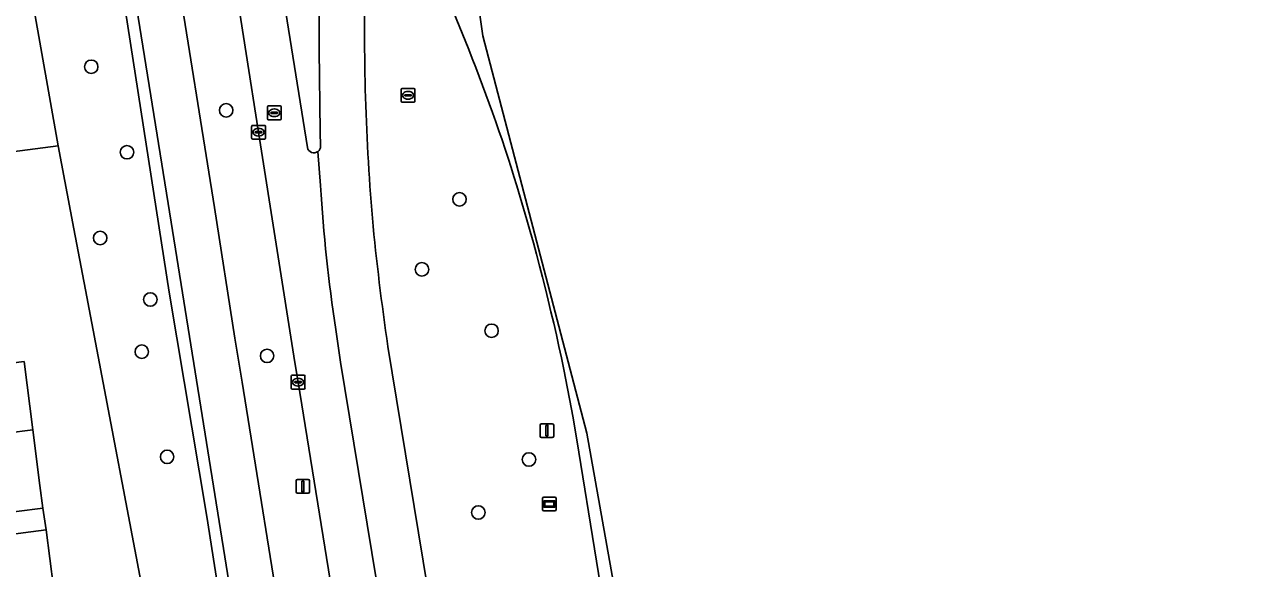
# Model space of a CAD drawing. Extents: x 158472 to 159562, y 388525 to 389606.
# Drawn here: x 159456.5 to 159544.8, y 388979.7 to 389019.3 of the extents above; entities that cross this region are included whole.
import ezdxf

# ---------------------------------------------------------------- set-up
doc = ezdxf.new("R2010")
doc.units = 0
for name, color, linetype in [('IMGEO_Berm_groen', 7, 'Continuous'), ('IMGEO_Boom', 7, 'Continuous'), ('IMGEO_Erf', 7, 'Continuous'), ('IMGEO_Fietspad_gesloten', 7, 'Continuous'), ('IMGEO_Groenvoorziening', 7, 'Continuous'), ('IMGEO_Kolk', 7, 'Continuous'), ('IMGEO_Lichtmast', 7, 'Continuous'), ('IMGEO_OVBaan_gesloten', 7, 'Continuous'), ('IMGEO_Pand', 7, 'Continuous'), ('IMGEO_Rijbaan_lokaal_open', 7, 'Continuous'), ('IMGEO_Rijbaan_regionaal_gesloten', 7, 'Continuous'), ('IMGEO_Rioolput', 7, 'Continuous'), ('IMGEO_Wegwijzer', 7, 'Continuous')]:
    doc.layers.add(name, color=color, linetype=linetype)

msp = doc.modelspace()

# ---------------------------------------------------------------- linework, layer by layer
at = {"layer": 'IMGEO_Berm_groen'}
for points in [[(159467.34, 389073.603), (159471.171, 389047.915), (159472.527, 389039.02), (159473.903, 389030.142), (159477.057, 389010.358)], [(159460.83, 389039.614), (159467.001, 388999.833), (159469.741, 388983.538), (159472.855, 388963.726), (159478.578, 388929.772), (159485.083, 388893.722), (159492.403, 388854.591)], [(159478.016, 389010.428), (159477.982, 389011.51), (159477.917, 389017.434), (159477.95, 389022.818), (159478.093, 389030.301)], [(159493.041, 388895.542), (159489.618, 388914.651), (159486.052, 388934.798), (159482.677, 388954.955), (159479.5, 388974.111), (159476.384, 388993.3), (159476.144, 388994.722), (159473.508, 389011.465), (159470.811, 389028.633)], [(159467.478, 389023.699), (159470.301, 389005.994), (159471.774, 388996.499), (159472.31, 388993.304), (159475.549, 388973.246), (159478.766, 388953.719), (159482.143, 388933.991), (159485.67, 388913.95), (159489.184, 388894.688), (159492.913, 388874.66), (159496.396, 388855.827), (159500.006, 388836.494), (159503.973, 388815.676), (159507.842, 388795.4), (159511.323, 388776.734), (159513.941, 388762.547), (159517.26, 388745.524), (159519.974, 388732.862), (159523.276, 388718.281), (159528.357, 388697.84), (159528.818, 388695.732), (159529.803, 388691.488)], [(159488.53, 389018.134), (159486.187, 389023.889)], [(159493.117, 388855.5), (159489.641, 388873.942), (159486.436, 388891.293), (159482.512, 388912.951), (159478.926, 388933.289), (159475.534, 388953.243), (159472.899, 388969.132), (159468.065, 388999.189), (159467.156, 389004.937), (159464.294, 389022.71)], [(159482.917, 388995.883), (159486.108, 388976.474), (159489.898, 388953.886), (159492.811, 388936.552), (159495.989, 388917.78), (159498.945, 388901.976), (159502.071, 388885.298), (159505.613, 388866.14), (159510.303, 388841.09), (159513.506, 388823.883), (159518.588, 388796.878)], [(159539.406, 388763.206), (159535.379, 388781.658), (159531.832, 388798.178), (159528.458, 388814.204), (159525.014, 388830.993), (159521.357, 388849.395), (159517.973, 388867.141), (159514.106, 388888.012), (159510.949, 388905.18), (159507.32, 388925.719), (159503.938, 388945.047), (159500.206, 388967.141), (159496.79, 388988.209), (159496.379, 388990.721), (159495.706, 388994.215)]]:
    msp.add_lwpolyline(points, dxfattribs=at)
for centre, radius, start, end in [((159641.591, 389018.704), 160.375, 178.12919, 184.82566), ((159361.421, 388966.987), 137.013, 17.22968, 21.91914), ((159477.532, 389010.457), 0.486, 191.81579, 307.65885), ((159477.534, 389010.455), 0.483, 307.68969, 356.75332), ((159343.68, 388962.402), 155.319, 11.81904, 16.90659), ((159652.054, 389021.138), 171.012, 185.34321, 188.49245)]:
    msp.add_arc(centre, radius, start, end, dxfattribs=at)
at = {"layer": 'IMGEO_Boom'}
for centre in [(159461.347, 389016.224), (159471.156, 389013.056), (159463.944, 389010.01), (159488.117, 389006.59), (159461.996, 389003.778), (159485.385, 389001.497), (159465.645, 388999.309), (159490.448, 388997.037), (159465.019, 388995.513), (159474.127, 388995.211), (159466.86, 388987.875), (159493.163, 388987.68), (159489.483, 388983.828)]:
    msp.add_circle(centre, 0.489, dxfattribs=at)
at = {"layer": 'IMGEO_Erf'}
for points in [[(159411.125, 389004.244), (159458.935, 389010.466), (159456.506, 389024.327)], [(159452.306, 388981.828), (159458.064, 388982.579), (159457.818, 388984.146), (159452.051, 388983.414)]]:
    msp.add_lwpolyline(points, dxfattribs=at)
at = {"layer": 'IMGEO_Fietspad_gesloten'}
for points in [[(159496.396, 388855.827), (159492.913, 388874.66), (159489.184, 388894.688), (159485.67, 388913.95), (159482.143, 388933.991), (159478.766, 388953.719), (159475.549, 388973.246), (159472.31, 388993.304), (159471.774, 388996.499), (159470.301, 389005.994), (159467.478, 389023.699)], [(159464.294, 389022.71), (159467.156, 389004.937), (159468.065, 388999.189), (159472.899, 388969.132), (159475.534, 388953.243), (159478.926, 388933.289), (159482.512, 388912.951), (159486.436, 388891.293), (159489.641, 388873.942), (159493.117, 388855.5)]]:
    msp.add_lwpolyline(points, dxfattribs=at)
at = {"layer": 'IMGEO_Groenvoorziening'}
for points in [[(159492.403, 388854.591), (159485.083, 388893.722), (159478.578, 388929.772), (159472.855, 388963.726), (159469.741, 388983.538), (159467.001, 388999.833), (159460.83, 389039.614)], [(159456.506, 389024.327), (159458.935, 389010.466), (159460.083, 389004.441), (159460.93, 389000), (159465.79, 388974.38), (159467.664, 388964.398), (159467.75, 388963.885), (159468.547, 388959.734), (159469.636, 388954.064), (159473.735, 388932.823), (159474.388, 388929.307), (159483.651, 388879.44), (159483.149, 388879.32), (159484.402, 388874.515), (159484.253, 388874.504), (159484.845, 388872.098), (159484.515, 388872.067), (159485.605, 388867.694)]]:
    msp.add_lwpolyline(points, dxfattribs=at)
at = {"layer": 'IMGEO_Kolk'}
for p, q in [((159473.007, 389011.039), (159473.007, 389011.891)), ((159473.082, 389011.965), (159473.934, 389011.965)), ((159473.495, 389011.745), (159473.52, 389011.745)), ((159474.008, 389011.891), (159474.008, 389011.039)), ((159473.934, 389010.965), (159473.082, 389010.965)), ((159473.266, 389011.459), (159473.266, 389011.471)), ((159473.704, 389011.422), (159473.306, 389011.422)), ((159473.309, 389011.508), (159473.707, 389011.508)), ((159473.518, 389011.185), (159473.493, 389011.185)), ((159473.75, 389011.471), (159473.75, 389011.459)), ((159475.883, 388992.874), (159475.883, 388993.726)), ((159475.958, 388993.8), (159476.81, 388993.8)), ((159476.142, 388993.294), (159476.142, 388993.306)), ((159476.58, 388993.257), (159476.182, 388993.257)), ((159476.185, 388993.343), (159476.583, 388993.343)), ((159476.371, 388993.58), (159476.396, 388993.58)), ((159476.626, 388993.306), (159476.626, 388993.294)), ((159476.884, 388993.726), (159476.884, 388992.874)), ((159476.81, 388992.8), (159475.958, 388992.8)), ((159476.394, 388993.02), (159476.369, 388993.02))]:
    msp.add_line(p, q, dxfattribs=at)
for points in [[(159473.007, 389011.039), (159473.007, 389011.891)], [(159473.082, 389011.965), (159473.934, 389011.965)], [(159474.008, 389011.891), (159474.008, 389011.039)], [(159473.934, 389010.965), (159473.082, 389010.965)], [(159475.883, 388992.874), (159475.883, 388993.726)], [(159475.958, 388993.8), (159476.81, 388993.8)], [(159476.884, 388993.726), (159476.884, 388992.874)], [(159476.81, 388992.8), (159475.958, 388992.8)]]:
    msp.add_lwpolyline(points, dxfattribs=at)
for centre, radius, start, end in [((159473.084, 389011.889), 0.0765, 91.55205, 178.44795), ((159473.084, 389011.889), 0.0765, 91.55205, 178.44795), ((159473.932, 389011.889), 0.0765, 1.55205, 88.44795), ((159473.932, 389011.889), 0.0765, 1.55205, 88.44795), ((159473.084, 389011.041), 0.0765, 181.55205, 268.44795), ((159473.084, 389011.041), 0.0765, 181.55205, 268.44795), ((159473.306, 389011.468), 0.0403, 85.87752, 175.75265), ((159473.303, 389011.458), 0.0366, 178.93798, 274.71019), ((159473.707, 389011.465), 0.043, 264.86636, 352.45326), ((159473.711, 389011.47), 0.0386, 1.73085, 96.63898), ((159473.932, 389011.041), 0.0765, 271.55205, 358.44795), ((159473.932, 389011.041), 0.0765, 271.55205, 358.44795), ((159475.96, 388993.724), 0.0765, 91.55205, 178.44795), ((159475.96, 388993.724), 0.0765, 91.55205, 178.44795), ((159476.182, 388993.303), 0.0403, 85.87752, 175.75265), ((159476.179, 388993.293), 0.0366, 178.93798, 274.71019), ((159476.583, 388993.3), 0.043, 264.86636, 352.45326), ((159476.587, 388993.305), 0.0386, 1.73085, 96.63898), ((159476.808, 388993.724), 0.0765, 1.55205, 88.44795), ((159476.808, 388993.724), 0.0765, 1.55205, 88.44795), ((159475.96, 388992.876), 0.0765, 181.55205, 268.44795), ((159475.96, 388992.876), 0.0765, 181.55205, 268.44795), ((159476.808, 388992.876), 0.0765, 271.55205, 358.44795), ((159476.808, 388992.876), 0.0765, 271.55205, 358.44795)]:
    msp.add_arc(centre, radius, start, end, dxfattribs=at)
for centre, major_axis, ratio, start_param, end_param in [((159473.494, 389011.465), (-0.387, 0.002), 0.722429, 4.712389, 7.853982), ((159473.519, 389011.465), (-0.39, 0.002), 0.717154, 1.570796, 4.712389), ((159476.37, 388993.3), (-0.387, 0.002), 0.722429, 4.712389, 7.853982), ((159476.395, 388993.3), (-0.39, 0.002), 0.717154, 1.570796, 4.712389)]:
    msp.add_ellipse(centre, major_axis=major_axis, ratio=ratio, start_param=start_param, end_param=end_param, dxfattribs=at)
at = {"layer": 'IMGEO_Lichtmast'}
for p, q in [((159493.971, 388989.385), (159493.971, 388990.185)), ((159493.971, 388990.185), (159493.971, 388989.385)), ((159494.071, 388990.285), (159494.861, 388990.285)), ((159494.861, 388990.285), (159494.071, 388990.285)), ((159494.961, 388990.185), (159494.961, 388989.385)), ((159494.961, 388989.385), (159494.961, 388990.185)), ((159494.861, 388989.285), (159494.071, 388989.285)), ((159494.071, 388989.285), (159494.861, 388989.285)), ((159476.232, 388985.323), (159476.232, 388986.123)), ((159476.232, 388986.123), (159476.232, 388985.323)), ((159476.332, 388986.223), (159477.122, 388986.223)), ((159477.122, 388986.223), (159476.332, 388986.223)), ((159477.222, 388986.123), (159477.222, 388985.323)), ((159477.222, 388985.323), (159477.222, 388986.123)), ((159477.122, 388985.223), (159476.332, 388985.223)), ((159476.332, 388985.223), (159477.122, 388985.223))]:
    msp.add_line(p, q, dxfattribs=at)
for points in [[(159494.391, 388990.16), (159494.541, 388990.16), (159494.541, 388989.41), (159494.391, 388989.41), (159494.391, 388990.16)], [(159476.652, 388986.098), (159476.802, 388986.098), (159476.802, 388985.348), (159476.652, 388985.348), (159476.652, 388986.098)]]:
    msp.add_lwpolyline(points, dxfattribs=at)
for centre, start, end in [((159494.071, 388990.185), 90, 180), ((159494.071, 388990.185), 90, 180), ((159494.861, 388990.185), 0, 90), ((159494.861, 388990.185), 360, 90), ((159494.071, 388989.385), 180, 270), ((159494.071, 388989.385), 180, 270), ((159494.861, 388989.385), 270, 0), ((159494.861, 388989.385), 270, 0), ((159476.332, 388986.123), 90, 180), ((159476.332, 388986.123), 90, 180), ((159477.122, 388986.123), 0, 90), ((159477.122, 388986.123), 360, 90), ((159476.332, 388985.323), 180, 270), ((159476.332, 388985.323), 180, 270), ((159477.122, 388985.323), 270, 0), ((159477.122, 388985.323), 270, 0)]:
    msp.add_arc(centre, 0.1, start, end, dxfattribs=at)
at = {"layer": 'IMGEO_OVBaan_gesloten'}
for points in [[(159544.826, 388745.703), (159530.299, 388810.06), (159522.054, 388850.953), (159497.362, 388989.594), (159489.804, 389018.46), (159488.502, 389027.728), (159488.262, 389028.361), (159486.421, 389034.115), (159484.989, 389039.951), (159484.4, 389042.898), (159483.906, 389045.749), (159479.446, 389075.467), (159478.938, 389078.898), (159472.219, 389077.802), (159472.659, 389074.837), (159473.875, 389066.75), (159476.304, 389050.543), (159477.197, 389044.426), (159477.556, 389041.831)], [(159478.093, 389030.301), (159477.95, 389022.818), (159477.917, 389017.434), (159477.982, 389011.51), (159478.016, 389010.428)], [(159486.187, 389023.889), (159488.53, 389018.134)], [(159477.829, 389010.073), (159478.019, 389007.582)], [(159479.118, 388997.135), (159479.472, 388994.744), (159482.712, 388975.037), (159486.399, 388953.032), (159489.225, 388936.295), (159492.448, 388917.152), (159495.384, 388901.361), (159498.504, 388884.708), (159502.077, 388865.538), (159506.726, 388840.612), (159509.981, 388823.168), (159514.258, 388800.407)], [(159518.588, 388796.878), (159513.506, 388823.883), (159510.303, 388841.09), (159505.613, 388866.14), (159502.071, 388885.298), (159498.945, 388901.976), (159495.989, 388917.78), (159492.811, 388936.552), (159489.898, 388953.886), (159486.108, 388976.474), (159482.917, 388995.883)], [(159495.706, 388994.215), (159496.379, 388990.721), (159496.79, 388988.209), (159500.206, 388967.141), (159503.938, 388945.047), (159507.32, 388925.719), (159510.949, 388905.18), (159514.106, 388888.012), (159517.973, 388867.141), (159521.357, 388849.395), (159525.014, 388830.993), (159528.458, 388814.204), (159531.832, 388798.178), (159535.379, 388781.658), (159539.406, 388763.206)]]:
    msp.add_lwpolyline(points, dxfattribs=at)
for centre, radius, start, end in [((159641.591, 389018.704), 160.375, 178.12919, 184.82566), ((159361.421, 388966.987), 137.013, 17.22968, 21.91914), ((159477.534, 389010.455), 0.483, 307.68969, 356.75332), ((159597.367, 389014.856), 119.57, 183.48766, 188.52293), ((159343.68, 388962.402), 155.319, 11.81904, 16.90659), ((159652.054, 389021.138), 171.012, 185.34321, 188.49245)]:
    msp.add_arc(centre, radius, start, end, dxfattribs=at)
at = {"layer": 'IMGEO_Pand'}
for points in [[(159456.463, 388994.808), (159452.305, 388994.28), (159450.71, 388994.077), (159451.326, 388989.115), (159457.093, 388989.848)], [(159457.093, 388989.848), (159451.326, 388989.115), (159451.841, 388985.064), (159452.051, 388983.414), (159457.818, 388984.146), (159457.608, 388985.797)], [(159452.85, 388977.653), (159458.607, 388978.411), (159458.064, 388982.579), (159452.306, 388981.828)]]:
    msp.add_lwpolyline(points, close=True, dxfattribs=at)
at = {"layer": 'IMGEO_Rijbaan_lokaal_open'}
msp.add_lwpolyline([(159456.463, 388994.808), (159457.093, 388989.848), (159457.608, 388985.797), (159457.818, 388984.146), (159458.064, 388982.579), (159458.607, 388978.411), (159459.153, 388974.224), (159459.324, 388972.907), (159460.81, 388973.186), (159460.758, 388973.473), (159465.79, 388974.38), (159460.93, 389000), (159460.083, 389004.441), (159458.935, 389010.466), (159411.125, 389004.244)], dxfattribs=at)
at = {"layer": 'IMGEO_Rijbaan_regionaal_gesloten'}
for points in [[(159477.057, 389010.358), (159473.903, 389030.142), (159472.527, 389039.02), (159471.171, 389047.915), (159467.34, 389073.603)], [(159470.811, 389028.633), (159473.508, 389011.465), (159476.144, 388994.722), (159476.384, 388993.3), (159479.5, 388974.111), (159482.677, 388954.955), (159486.052, 388934.798), (159489.618, 388914.651), (159493.041, 388895.542), (159496.797, 388875.452), (159500.395, 388856.346), (159503.98, 388837.245), (159507.786, 388817.176), (159511.785, 388796.128), (159513.605, 388787.293), (159515.648, 388778.113), (159517.25, 388771.049)], [(159478.019, 389007.582), (159477.829, 389010.073)], [(159514.258, 388800.407), (159509.981, 388823.168), (159506.726, 388840.612), (159502.077, 388865.538), (159498.504, 388884.708), (159495.384, 388901.361), (159492.448, 388917.152), (159489.225, 388936.295), (159486.399, 388953.032), (159482.712, 388975.037), (159479.472, 388994.744), (159479.118, 388997.135)]]:
    msp.add_lwpolyline(points, dxfattribs=at)
for centre, radius, start, end in [((159477.532, 389010.457), 0.486, 191.81579, 307.65885), ((159597.367, 389014.856), 119.57, 183.48766, 188.52293)]:
    msp.add_arc(centre, radius, start, end, dxfattribs=at)
at = {"layer": 'IMGEO_Rioolput'}
for p, q in [((159483.878, 389013.722), (159483.878, 389014.574)), ((159483.953, 389014.648), (159484.805, 389014.648)), ((159484.366, 389014.428), (159484.391, 389014.428)), ((159484.879, 389014.574), (159484.879, 389013.722)), ((159484.805, 389013.648), (159483.953, 389013.648)), ((159484.137, 389014.142), (159484.137, 389014.154)), ((159484.575, 389014.105), (159484.177, 389014.105)), ((159484.18, 389014.191), (159484.578, 389014.191)), ((159484.389, 389013.868), (159484.364, 389013.868)), ((159484.621, 389014.154), (159484.621, 389014.142)), ((159474.15, 389012.45), (159474.15, 389013.302)), ((159474.225, 389013.376), (159475.077, 389013.376)), ((159474.409, 389012.87), (159474.409, 389012.882)), ((159474.847, 389012.833), (159474.449, 389012.833)), ((159474.452, 389012.919), (159474.85, 389012.919)), ((159474.661, 389012.596), (159474.636, 389012.596)), ((159474.638, 389013.156), (159474.663, 389013.156)), ((159474.893, 389012.882), (159474.893, 389012.87)), ((159475.151, 389013.302), (159475.151, 389012.45)), ((159475.077, 389012.376), (159474.225, 389012.376))]:
    msp.add_line(p, q, dxfattribs=at)
for points in [[(159483.878, 389013.722), (159483.878, 389014.574)], [(159483.953, 389014.648), (159484.805, 389014.648)], [(159484.879, 389014.574), (159484.879, 389013.722)], [(159484.805, 389013.648), (159483.953, 389013.648)], [(159474.15, 389012.45), (159474.15, 389013.302)], [(159474.225, 389013.376), (159475.077, 389013.376)], [(159475.151, 389013.302), (159475.151, 389012.45)], [(159475.077, 389012.376), (159474.225, 389012.376)]]:
    msp.add_lwpolyline(points, dxfattribs=at)
for centre, radius, start, end in [((159483.955, 389014.572), 0.0765, 91.55205, 178.44795), ((159483.955, 389014.572), 0.0765, 91.55205, 178.44795), ((159484.803, 389014.572), 0.0765, 1.55205, 88.44795), ((159484.803, 389014.572), 0.0765, 1.55205, 88.44795), ((159483.955, 389013.724), 0.0765, 181.55205, 268.44795), ((159483.955, 389013.724), 0.0765, 181.55205, 268.44795), ((159484.177, 389014.151), 0.0403, 85.87752, 175.75265), ((159484.174, 389014.141), 0.0366, 178.93798, 274.71019), ((159484.578, 389014.148), 0.043, 264.86636, 352.45326), ((159484.582, 389014.153), 0.0386, 1.73085, 96.63898), ((159484.803, 389013.724), 0.0765, 271.55205, 358.44795), ((159484.803, 389013.724), 0.0765, 271.55205, 358.44795), ((159474.227, 389013.3), 0.0765, 91.55205, 178.44795), ((159474.227, 389013.3), 0.0765, 91.55205, 178.44795), ((159474.449, 389012.879), 0.0403, 85.87752, 175.75265), ((159474.446, 389012.869), 0.0366, 178.93798, 274.71019), ((159474.85, 389012.876), 0.043, 264.86636, 352.45326), ((159474.854, 389012.881), 0.0386, 1.73085, 96.63898), ((159475.075, 389013.3), 0.0765, 1.55205, 88.44795), ((159475.075, 389013.3), 0.0765, 1.55205, 88.44795), ((159474.227, 389012.452), 0.0765, 181.55205, 268.44795), ((159474.227, 389012.452), 0.0765, 181.55205, 268.44795), ((159475.075, 389012.452), 0.0765, 271.55205, 358.44795), ((159475.075, 389012.452), 0.0765, 271.55205, 358.44795)]:
    msp.add_arc(centre, radius, start, end, dxfattribs=at)
for centre, major_axis, ratio, start_param, end_param in [((159484.365, 389014.148), (-0.387, 0.002), 0.722429, 4.712389, 7.853982), ((159484.39, 389014.148), (-0.39, 0.002), 0.717154, 1.570796, 4.712389), ((159474.637, 389012.876), (-0.387, 0.002), 0.722429, 4.712389, 7.853982), ((159474.662, 389012.876), (-0.39, 0.002), 0.717154, 1.570796, 4.712389)]:
    msp.add_ellipse(centre, major_axis=major_axis, ratio=ratio, start_param=start_param, end_param=end_param, dxfattribs=at)
at = {"layer": 'IMGEO_Wegwijzer'}
for p, q in [((159494.154, 388984.048), (159494.154, 388984.848)), ((159494.154, 388984.848), (159494.154, 388984.048)), ((159494.254, 388984.948), (159495.044, 388984.948)), ((159495.044, 388984.948), (159494.254, 388984.948)), ((159495.144, 388984.848), (159495.144, 388984.048)), ((159495.144, 388984.048), (159495.144, 388984.848)), ((159495.044, 388983.948), (159494.254, 388983.948)), ((159494.254, 388983.948), (159495.044, 388983.948))]:
    msp.add_line(p, q, dxfattribs=at)
for points in [[(159494.255, 388984.68), (159495.043, 388984.68), (159495.043, 388984.216), (159494.255, 388984.216), (159494.255, 388984.68)], [(159494.32, 388984.615), (159494.32, 388984.281), (159494.978, 388984.281), (159494.978, 388984.615), (159494.32, 388984.615)]]:
    msp.add_lwpolyline(points, dxfattribs=at)
for centre, start, end in [((159494.254, 388984.848), 90, 180), ((159494.254, 388984.848), 90, 180), ((159495.044, 388984.848), 0, 90), ((159495.044, 388984.848), 360, 90), ((159494.254, 388984.048), 180, 270), ((159494.254, 388984.048), 180, 270), ((159495.044, 388984.048), 270, 0), ((159495.044, 388984.048), 270, 0)]:
    msp.add_arc(centre, 0.1, start, end, dxfattribs=at)

doc.saveas('drawing.dxf')
